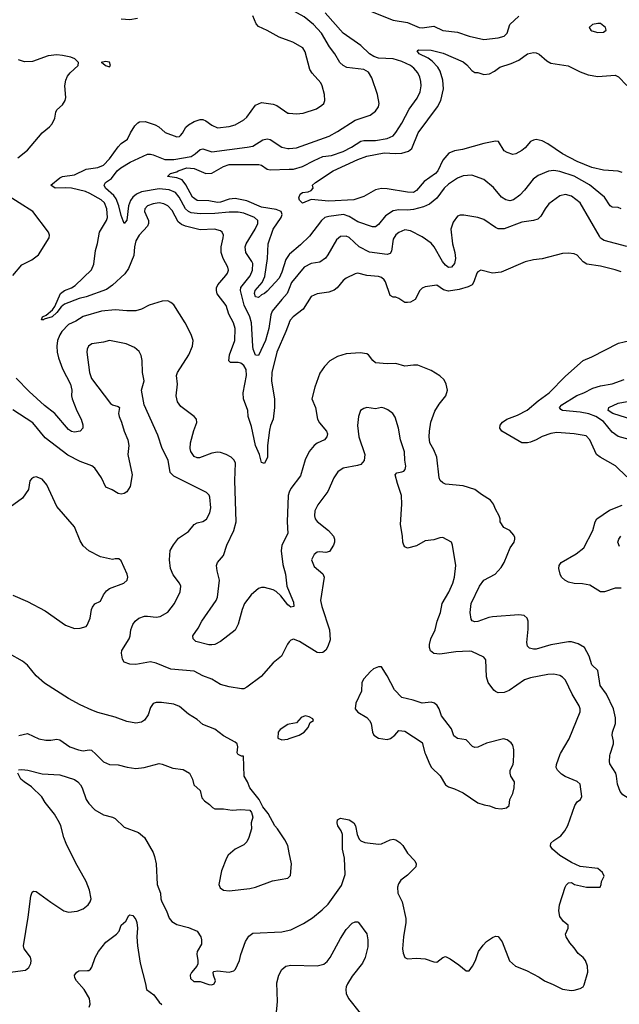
# Model space of a CAD drawing. Header units: inches. Extents: x 1305375 to 1407406, y 744550 to 841633.
# Tile 335 of 509: x 1378156 to 1382258, y 788290 to 795023. Entities that reach past the tile are written whole.
import ezdxf

# ---------------------------------------------------------------- set-up
doc = ezdxf.new("R2010")
doc.units = ezdxf.units.IN
doc.header["$MEASUREMENT"] = 0
for name, color, linetype in [('B3778', 7, 'Continuous'), ('B3779', 7, 'Continuous'), ('B3788', 7, 'Continuous'), ('B3789', 7, 'Continuous')]:
    doc.layers.add(name, color=color, linetype=linetype)

msp = doc.modelspace()

# ---------------------------------------------------------------- linework, layer by layer
at = {"layer": 'B3778', "color": 5}
for points, elevation in [([(1378677.1, 790000), (1378728.7, 789948.7), (1378770, 789930.3), (1378830, 789928.4), (1378890.3, 789910.3), (1378950, 789901.3), (1379008.4, 789908.4), (1379110, 789935.3), (1379130, 789932.2), (1379203.7, 789903.7), (1379275.3, 789895.3), (1379318, 789870), (1379339.1, 789830), (1379346.8, 789790), (1379390, 789751.3), (1379401.8, 789701.8), (1379420.5, 789680.5), (1379455.6, 789655.6), (1379474.9, 789634.9), (1379490, 789627.3), (1379550, 789626), (1379610, 789616.3), (1379670, 789621), (1379730, 789618), (1379742, 789602), (1379751, 789570), (1379738.8, 789530), (1379742, 789490), (1379723.8, 789430), (1379710, 789401.2), (1379690, 789379.3), (1379630.7, 789350), (1379583, 789310), (1379570.5, 789290), (1379536.7, 789203.3), (1379519.1, 789110), (1379526.6, 789086.6), (1379550, 789070.6), (1379590, 789066.7), (1379730, 789081.3), (1379770, 789091.8), (1379885.3, 789134.7), (1379990, 789151.4), (1380000, 789161.4)], 1160), ([(1380000, 789325.3), (1379990, 789375.3), (1379970, 789414), (1379919.3, 789490), (1379901.2, 789510), (1379854.8, 789594.8), (1379819, 789639), (1379794, 789690), (1379729.5, 789769.5), (1379714.5, 789810), (1379692.7, 789850), (1379686, 789986), (1379674, 789986), (1379650, 789998), (1379649, 790000)], 1160), ([(1377970, 788493.2), (1378197, 788523), (1378218.4, 788541.6), (1378231.5, 788568.5), (1378235.6, 788590), (1378230, 788613.2), (1378186.6, 788670), (1378181.6, 788690), (1378213.9, 788886.1), (1378232.3, 789030), (1378242.5, 789057.5), (1378250, 789062.8), (1378270, 789062), (1378370, 788988.4), (1378458.8, 788930), (1378490, 788919.5), (1378550, 788926.5), (1378590, 788943.6), (1378623.6, 788970), (1378637.6, 788990), (1378644.5, 789010), (1378632.6, 789070), (1378610, 789129.3), (1378538.5, 789258.5), (1378473, 789390), (1378458, 789430), (1378438.1, 789510), (1378428.3, 789530), (1378393.2, 789590), (1378329.7, 789670), (1378308.7, 789708.7), (1378237.1, 789777.1), (1378185.7, 789810), (1378164.8, 789830), (1378142.6, 789870)], 1140), ([(1378147.2, 789892.8), (1378170, 789895.8), (1378210.9, 789890.9), (1378310, 789865.7), (1378430, 789859), (1378530, 789826.7), (1378554.6, 789810), (1378572.6, 789790), (1378583.6, 789770), (1378611.3, 789690), (1378630, 789662.6), (1378670, 789620.3), (1378730, 789584.4), (1378790, 789570.4), (1378810, 789560.5), (1378870, 789500.7), (1378970, 789464), (1379010, 789430.7), (1379068.7, 789328.7), (1379079.4, 789299.4), (1379089.1, 789250), (1379097.7, 789110), (1379119.5, 789050), (1379122, 789010), (1379128.7, 788990), (1379159.6, 788930), (1379178, 788878), (1379196, 788856), (1379230, 788836.5), (1379310, 788814.3), (1379370.2, 788790.2), (1379395.8, 788750), (1379400.4, 788730), (1379399.5, 788700.5), (1379370.7, 788650), (1379368.3, 788631.7), (1379375.5, 788590), (1379374.4, 788565.6), (1379367.7, 788550), (1379331.7, 788508.3), (1379322.6, 788490), (1379325.2, 788465.2), (1379346.5, 788446.5), (1379390, 788446.3), (1379450, 788424.4), (1379470, 788422.7), (1379486.6, 788430), (1379496.3, 788450), (1379482, 788490), (1379479, 788510), (1379484.8, 788515.2), (1379510, 788519.3), (1379590, 788508.9), (1379621.7, 788518.3), (1379633.3, 788530), (1379659.6, 788590), (1379668, 788630), (1379699.7, 788720.3), (1379723.3, 788756.7), (1379750, 788777.3), (1379950, 788785.7), (1380000, 788797.3)], 1140), ([(1378631.1, 788270), (1378638.5, 788290), (1378634.2, 788330), (1378597.1, 788390), (1378544.8, 788450), (1378532.8, 788470), (1378531.8, 788490), (1378546, 788510), (1378561.1, 788518.9), (1378619.8, 788520.2), (1378630, 788521.7), (1378640.5, 788530), (1378650, 788543), (1378671.9, 788610), (1378695.2, 788650), (1378745.7, 788714.3), (1378817.6, 788770), (1378835.8, 788790), (1378850, 788830.4), (1378882.7, 788857.3), (1378903.2, 788896.8), (1378910, 788901), (1378930, 788897.3), (1378950, 788870.6), (1378957, 788850), (1378962.6, 788810), (1378958.6, 788750), (1378962.3, 788690), (1378979.8, 788570), (1379016.8, 788430), (1379022.7, 788390), (1379073.6, 788353.6), (1379110, 788305.2), (1379129.5, 788289.5)], 1120), ([(1379909.6, 788210), (1379920.7, 788310), (1379916.1, 788436.1), (1379928.5, 788488.5), (1379950, 788527.2), (1379975.6, 788550), (1380000, 788554.7)], 1120)]:
    msp.add_lwpolyline(points, dxfattribs=dict(at, elevation=elevation))
at = {"layer": 'B3779', "color": 5}
for points, elevation in [([(1378961.3, 795030), (1378910, 795021.5), (1378850, 795027)], 1080), ([(1380000, 794878.5), (1379930, 794903.5), (1379849.8, 794949.8), (1379790, 794975.1), (1379774.1, 794994.1), (1379751.4, 795050)], 1080), ([(1378143.1, 794076.9), (1378209.7, 794130), (1378309.7, 794250), (1378360.5, 794290), (1378378.9, 794310), (1378396.4, 794350), (1378402.4, 794390), (1378410, 794406.8), (1378450, 794440.5), (1378468, 794470), (1378471, 794490), (1378464.2, 794570), (1378470.9, 794610), (1378483.7, 794636.3), (1378501.4, 794658.6), (1378555.3, 794710), (1378559, 794730), (1378533.8, 794753.8), (1378505.4, 794765.4), (1378450, 794778.7), (1378410, 794783), (1378350, 794775.1), (1378244.4, 794735.6), (1378190, 794734.3), (1378148.8, 794748.8)], 1120), ([(1380000, 792953.2), (1379998.4, 792950), (1379976.6, 792890), (1379914.7, 792750), (1379881.2, 792610), (1379878.1, 792550), (1379898.1, 792430), (1379898.2, 792370), (1379889, 792291), (1379872.2, 792247.8), (1379865.3, 792214.7), (1379851.8, 792110), (1379850.5, 792030), (1379830, 791987), (1379810, 791995.1), (1379796.9, 792050), (1379770, 792111.2), (1379741.2, 792241.2), (1379719, 792310), (1379715.7, 792350), (1379686.5, 792430), (1379684.3, 792470), (1379706.8, 792590), (1379704.7, 792630), (1379690, 792658.5), (1379670, 792673.7), (1379650, 792678.3), (1379598.4, 792678.4), (1379586, 792690), (1379591.1, 792730), (1379627.3, 792830), (1379631.1, 792910), (1379619.1, 792950), (1379587.6, 793010), (1379568.7, 793068.7), (1379508, 793148), (1379501.6, 793170), (1379502.9, 793190), (1379510.8, 793210), (1379566.1, 793273.9), (1379577.6, 793290), (1379583.5, 793310), (1379580.8, 793330), (1379548.7, 793388.7), (1379534.5, 793430), (1379533.3, 793470), (1379548.8, 793530), (1379549.8, 793549.8), (1379541.3, 793570), (1379530, 793579.1), (1379489.8, 793589.8), (1379390, 793586), (1379289.9, 793609.9), (1379262.8, 793622.8), (1379240.8, 793640.8), (1379198.4, 793718.4), (1379169.6, 793750), (1379142.4, 793762.4), (1379110, 793769.8), (1379070, 793764.4), (1379030, 793750.8), (1379011.7, 793730), (1379010.2, 793710), (1379037.3, 793650), (1379037.6, 793630), (1379030.2, 793610), (1378972.6, 793550), (1378950, 793510.9), (1378940.7, 793470), (1378936.1, 793410), (1378899.9, 793320.1), (1378874.7, 793285.3), (1378790, 793206.9), (1378750, 793178.5), (1378610, 793127.5), (1378563.5, 793116.5), (1378463.6, 793076.4), (1378439.9, 793060.1), (1378410, 793019.4), (1378377.7, 792990), (1378324.5, 792975.5), (1378318, 792970), (1378305.2, 792970), (1378312, 792990), (1378336.9, 793003.1), (1378381.7, 793038.3), (1378397.6, 793062.4), (1378436, 793150), (1378463.1, 793170), (1378511.2, 793188.8), (1378535.5, 793204.5), (1378647.7, 793312.3), (1378664.4, 793350), (1378674.6, 793445.4), (1378688.1, 793491.9), (1378702, 793570), (1378749.9, 793650), (1378756.2, 793670), (1378753.4, 793730), (1378737.4, 793770), (1378713, 793790), (1378635, 793835), (1378606.7, 793846.7), (1378510, 793870.5), (1378470, 793873.5), (1378398, 793870), (1378368.6, 793890), (1378430, 793940.9), (1378450, 793950.9), (1378530, 793961.8), (1378610, 794000.5), (1378690, 794010.8), (1378730, 794028.3), (1378771.4, 794070), (1378830, 794154.3), (1378850, 794174.9), (1378893.8, 794206.2), (1378914.2, 794250), (1378943.4, 794296.6), (1378963.4, 794316.6), (1378976.6, 794323.4), (1379014.6, 794325.4), (1379083.9, 794303.9), (1379108.7, 794290), (1379152.1, 794252.1), (1379230, 794222), (1379250, 794224.9), (1379255.6, 794230), (1379270, 794246), (1379292.6, 794287.4), (1379310, 794304.4), (1379350, 794326), (1379390, 794340.2), (1379410, 794339.6), (1379430, 794331.4), (1379470, 794300.2), (1379510, 794283.5), (1379590, 794292.2), (1379630, 794304.7), (1379690, 794337), (1379710, 794356.4), (1379770, 794437.6), (1379810, 794457), (1379890, 794444.6), (1379915, 794435), (1379990, 794384.2), (1380000, 794383.1)], 1080), ([(1380000, 793185.2), (1379986.5, 793150), (1379948.4, 793110), (1379884.1, 793030), (1379874.7, 793005.3), (1379861.4, 792910), (1379837.5, 792830), (1379790, 792727.3), (1379770, 792727.6), (1379753.5, 792770), (1379750.7, 792790), (1379742.8, 792950), (1379729.4, 792990), (1379690.8, 793070), (1379665.7, 793170), (1379669, 793191), (1379733.3, 793270), (1379749.2, 793310), (1379750, 793354.5), (1379744.4, 793370), (1379702.8, 793430), (1379698.5, 793470), (1379705.5, 793490), (1379768, 793590), (1379784.5, 793630), (1379786, 793650), (1379763.5, 793670), (1379690, 793698.9), (1379650, 793706.6), (1379590, 793707.2), (1379490, 793696.5), (1379390, 793693.9), (1379330, 793701.2), (1379310, 793710.4), (1379290, 793728.7), (1379246.7, 793810), (1379221, 793841), (1379179, 793859), (1379110, 793866.1), (1378990, 793844.8), (1378955.9, 793830), (1378930.6, 793810), (1378914.1, 793785.9), (1378900.6, 793750), (1378890, 793652.3), (1378870, 793628.7), (1378850, 793684.5), (1378834.7, 793750), (1378816.6, 793796.6), (1378799.6, 793819.6), (1378742.3, 793870), (1378734.4, 793890), (1378743.1, 793910), (1378783.8, 793936.2), (1378823.2, 793990), (1378847.1, 794010), (1378910.9, 794049.1), (1379030, 794103.8), (1379050, 794104.1), (1379070, 794098), (1379150, 794066), (1379210, 794065.5), (1379330, 794088), (1379355.7, 794104.3), (1379390, 794135.9), (1379410, 794140.2), (1379470, 794118.8), (1379713.2, 794150), (1379750, 794158.3), (1379819.2, 794200.8), (1379850, 794208.5), (1379870, 794202.3), (1379950, 794151), (1379990, 794142.2), (1380000, 794142.9)], 1060), ([(1380000, 793417.8), (1379977.2, 793382.8), (1379950, 793296.9), (1379930, 793256), (1379850, 793167), (1379830, 793149.6), (1379810, 793142), (1379790, 793122), (1379770, 793127.3), (1379763.2, 793150), (1379767.5, 793170), (1379813.7, 793226.3), (1379833.1, 793266.9), (1379851.3, 793390), (1379856.1, 793490), (1379890, 793589.1), (1379945.6, 793670), (1379951.9, 793690), (1379945.6, 793710), (1379910, 793724.1), (1379810, 793740.4), (1379710, 793783.1), (1379630, 793799.7), (1379590, 793794.9), (1379530, 793774.7), (1379510, 793772.5), (1379450, 793783.4), (1379370, 793787.2), (1379338.8, 793810), (1379293.2, 793893.2), (1379266.6, 793926.6), (1379230, 793942), (1379166.6, 793950), (1379187, 793970), (1379230, 793981.8), (1379240.4, 793990), (1379299, 794010), (1379350, 794004.6), (1379430, 793970.7), (1379470, 793972), (1379550, 794018.6), (1379590, 794033.1), (1379791.5, 794031.5), (1379810, 794027.2), (1379850, 794001.6), (1379870, 793996), (1380000, 793999.8)], 1040), ([(1378110, 793272.3), (1378170, 793346), (1378238.9, 793381.1), (1378285, 793415), (1378357.3, 793530), (1378359.1, 793550), (1378353.7, 793570), (1378245.7, 793710), (1378059.1, 793830)], 1120), ([(1380000, 791013.4), (1379990, 791020.5), (1379942.8, 791082.8), (1379911.7, 791111.7), (1379890, 791124.8), (1379830, 791140.9), (1379810, 791141), (1379790, 791133.7), (1379738.8, 791090), (1379694.8, 791030), (1379677.8, 790990), (1379650, 790889.4), (1379630, 790847.3), (1379530.5, 790770), (1379490, 790751.1), (1379470, 790747.8), (1379450, 790748), (1379362, 790770), (1379342.7, 790790), (1379340.9, 790810), (1379377.2, 790862.8), (1379402.6, 790910), (1379499.4, 791050), (1379510, 791073.4), (1379523.1, 791190), (1379506, 791254), (1379502.4, 791290), (1379509.6, 791310), (1379550, 791359.1), (1379572.3, 791430), (1379620.2, 791530), (1379636.2, 791590), (1379627.9, 791872.1), (1379632.4, 791990), (1379623.9, 792010), (1379603.5, 792030), (1379569.6, 792050), (1379530, 792064), (1379510, 792066.2), (1379470, 792059.1), (1379385.5, 792025.5), (1379370, 792026), (1379350, 792035.4), (1379326.8, 792070), (1379322.2, 792090), (1379325, 792130), (1379347, 792213), (1379367.7, 792267.7), (1379366.3, 792290), (1379349.6, 792310), (1379258, 792378), (1379234.8, 792410), (1379226, 792450), (1379234.8, 792530), (1379229.8, 792590), (1379235.3, 792610), (1379313.5, 792730), (1379337.6, 792790), (1379342.3, 792830), (1379328.6, 792870), (1379287.1, 792950), (1379210, 793071.8), (1379190, 793089.6), (1379170, 793099.7), (1379130, 793097.3), (1379040.7, 793070), (1378990, 793042), (1378950, 793031.6), (1378890, 793031.4), (1378810, 793038.4), (1378715.5, 793030), (1378590, 792992.3), (1378539.2, 792960.8), (1378490, 792937.5), (1378444.5, 792890), (1378430, 792868.2), (1378415.1, 792830), (1378409.5, 792790), (1378412.3, 792750), (1378422.1, 792710), (1378450, 792635.3), (1378502.7, 792530), (1378512, 792490), (1378510.3, 792450), (1378516.2, 792430), (1378547.8, 792347.8), (1378576, 792290), (1378587.3, 792252.7), (1378587.3, 792230), (1378570, 792209.6), (1378530, 792201.1), (1378510, 792207.7), (1378490, 792221.4), (1378395.7, 792330), (1378325.4, 792385.4), (1378220.7, 792480.7), (1378132.2, 792572.2)], 1120), ([(1380000, 790768.2), (1379987.4, 790752.6), (1379946, 790670), (1379890, 790623.7), (1379809.1, 790530.9), (1379710, 790457.6), (1379690, 790447.8), (1379673.5, 790446.5), (1379590, 790459.7), (1379530, 790475.8), (1379470, 790512.8), (1379410, 790535.4), (1379350, 790566.9), (1379190, 790581.6), (1379090, 790622.7), (1379050, 790631.3), (1378950, 790613.3), (1378910, 790614.5), (1378869.8, 790629.8), (1378859.7, 790650), (1378852.8, 790690), (1378855.4, 790710), (1378904, 790790), (1378911.3, 790810), (1378915.8, 790850), (1378930, 790887.3), (1378946.3, 790910), (1378971.8, 790930), (1379010, 790942.9), (1379030, 790944.7), (1379090, 790936.2), (1379117.8, 790942.2), (1379169.8, 790970.2), (1379215.1, 791030), (1379254.5, 791110), (1379258, 791150), (1379249.5, 791170), (1379206.6, 791226.6), (1379187.4, 791270), (1379181.5, 791330), (1379186.1, 791393.9), (1379207.7, 791432.3), (1379243.5, 791476.5), (1379310, 791523), (1379348.7, 791571.3), (1379370, 791582.6), (1379410, 791591.6), (1379433.1, 791606.9), (1379457.6, 791650), (1379464.6, 791684.6), (1379456.9, 791756.9), (1379451.4, 791771.4), (1379433.2, 791790), (1379210, 791900.4), (1379186.3, 791926.3), (1379170.7, 792010), (1379130.9, 792090), (1379101.4, 792181.4), (1379007.8, 792390), (1378989.6, 792490), (1379006.5, 792553.5), (1378996.9, 792610), (1378993.1, 792693.1), (1378986, 792726), (1378972.9, 792752.9), (1378940.5, 792780.5), (1378885.6, 792805.6), (1378770, 792829.7), (1378730, 792818.4), (1378650, 792806.6), (1378626.3, 792790), (1378617.7, 792770), (1378616.1, 792750), (1378632.9, 792610), (1378647.6, 792570), (1378778.2, 792398.2), (1378790, 792388.8), (1378830, 792377.1), (1378839.1, 792370), (1378832.7, 792330), (1378835.6, 792310), (1378853.4, 792270), (1378870.4, 792210), (1378897, 792150), (1378902, 792110), (1378896.5, 792050), (1378926, 791910), (1378912.7, 791830), (1378890, 791795.1), (1378870, 791782), (1378850, 791777), (1378830, 791782.7), (1378788.3, 791808.3), (1378745.7, 791825.7), (1378715.6, 791890), (1378670, 791955.1), (1378650, 791971.3), (1378570, 792002.4), (1378484.9, 792044.9), (1378330, 792163), (1378246.3, 792266.3), (1378110, 792355.6)], 1140), ([(1378110, 791088.2), (1378210, 791043.8), (1378330, 790979.5), (1378470, 790881.3), (1378530, 790860.4), (1378570, 790861.3), (1378610, 790872.7), (1378617.3, 790882.7), (1378638.7, 790930), (1378647.1, 790990), (1378653.9, 791006.1), (1378670, 791027.7), (1378710, 791046.8), (1378730, 791090.8), (1378750, 791117.3), (1378770, 791133.4), (1378869, 791170), (1378892.3, 791190), (1378895.1, 791210), (1378892, 791230), (1378850, 791321.2), (1378835.1, 791335.1), (1378810, 791337), (1378790, 791332), (1378709.7, 791349.7), (1378630, 791391.6), (1378590, 791424.5), (1378570, 791459.3), (1378530, 791555.1), (1378410, 791694.5), (1378342.9, 791842.9), (1378310, 791880.5), (1378270, 791895.6), (1378250, 791892.3), (1378236.4, 791883.6), (1378226, 791870), (1378215.8, 791810), (1378176.3, 791750), (1378090, 791689.6)], 1160), ([(1380000, 791791.2), (1379991.8, 791770), (1379985.4, 791590), (1379990.2, 791510), (1379950.2, 791430), (1379945, 791390), (1379956.5, 791296.5), (1379975, 791230), (1379983.5, 791150), (1380000, 791110.6)], 1120), ([(1379649, 790000), (1379644, 790010), (1379649, 790050), (1379644, 790070), (1379630, 790081.2), (1379550, 790126), (1379492, 790172), (1379410, 790204.2), (1379370, 790238), (1379310, 790274.7), (1379250, 790325.1), (1379210, 790342), (1379126.4, 790353.6), (1379090, 790354), (1379070, 790346), (1379050, 790319), (1379034, 790270), (1379010, 790232.3), (1378990, 790219.6), (1378950, 790211.6), (1378890, 790224.2), (1378810, 790254), (1378690, 790286), (1378650, 790301.3), (1378570, 790336.8), (1378490, 790380.4), (1378324.8, 790484.8), (1378270, 790535.8), (1378210, 790609.6), (1378175.8, 790635.8), (1378086.3, 790686.3)], 1160), ([(1380000, 790205.9), (1379990, 790204), (1379938, 790170), (1379924.7, 790150), (1379922, 790110), (1379950, 790098), (1379990, 790102.8), (1380000, 790106.3)], 1160), ([(1378150, 790128.7), (1378210, 790140.4), (1378286.1, 790106.1), (1378334.9, 790094.9), (1378370, 790094.9), (1378410, 790102), (1378430, 790098.7), (1378499.3, 790050), (1378558, 790030), (1378590, 790024.1), (1378630.6, 790030.6), (1378648.5, 790028.5), (1378677.1, 790000)], 1160)]:
    msp.add_lwpolyline(points, dxfattribs=dict(at, elevation=elevation))
at = {"layer": 'B3779', "color": 5, "elevation": 1120}
msp.add_lwpolyline([(1378743.5, 794736.5), (1378714, 794730), (1378726, 794726), (1378742, 794710), (1378770, 794701), (1378777.2, 794710), (1378770, 794731.8)], close=True, dxfattribs=at)
at = {"layer": 'B3788', "color": 5}
for points, elevation in [([(1380000, 788797.3), (1380010, 788799.6), (1380097.7, 788842.3), (1380158.6, 788881.4), (1380225.2, 788934.8), (1380265.7, 788974.3), (1380357.5, 789102.5), (1380382.7, 789177.3), (1380376.9, 789290), (1380365.1, 789350), (1380364.5, 789450), (1380355.3, 789475.3), (1380332.7, 789510), (1380327, 789530), (1380330, 789551), (1380350, 789562.8), (1380410.3, 789550.3), (1380442, 789530), (1380453.4, 789510), (1380464, 789450), (1380478.8, 789418.8), (1380488.7, 789408.7), (1380516, 789396), (1380610, 789384.6), (1380632.1, 789387.9), (1380690, 789415.3), (1380710, 789418.7), (1380730, 789415.3), (1380757.2, 789397.2), (1380776.7, 789376.7), (1380810, 789323), (1380859.3, 789270), (1380868.2, 789250), (1380864.9, 789230), (1380810, 789172), (1380762.3, 789137.7), (1380747, 789113), (1380741.3, 789090), (1380743.8, 789050), (1380773, 788990), (1380796.5, 788876.5), (1380798, 788850), (1380781.7, 788750), (1380775.8, 788670), (1380778.4, 788638.4), (1380790.5, 788610.5), (1380810, 788600.7), (1380870, 788605.7), (1380930, 788600.3), (1380990, 788580.3), (1381010, 788578.7), (1381049.8, 788610.2), (1381070, 788616.5), (1381101.2, 788601.2), (1381160.6, 788560.6), (1381210, 788518), (1381230, 788518.7), (1381254.3, 788550), (1381274.3, 788590), (1381295.1, 788650), (1381325.5, 788694.5), (1381350, 788718.4), (1381390, 788746.4), (1381410, 788755.5), (1381430, 788753.4), (1381456.7, 788716.7), (1381506.4, 788586.4), (1381546.8, 788550), (1381622, 788522), (1381710, 788476.3), (1381746, 788450), (1381805.8, 788425.8), (1381870, 788393), (1381930, 788383.8), (1381950, 788385.5), (1381990, 788398), (1382009.7, 788410.3), (1382017.3, 788422.7), (1382042.6, 788510), (1382039.7, 788550), (1382026, 788590), (1382011.3, 788610), (1381976.2, 788636.2), (1381950, 788676.9), (1381918.3, 788710), (1381894.7, 788750), (1381889.6, 788770.4), (1381908.7, 788810), (1381908.7, 788830), (1381876.2, 788856.2), (1381852, 788890), (1381844.2, 788930), (1381849.6, 788970), (1381886.6, 789090), (1381894.5, 789105.5), (1381910, 789121), (1381930, 789122.8), (1381952, 789110), (1382034, 789090), (1382126, 789090), (1382134, 789110), (1382135.3, 789130), (1382154, 789166), (1382142, 789190), (1382110, 789219), (1381990, 789232), (1381930, 789259.7), (1381850, 789308.3), (1381800.7, 789350), (1381786, 789370), (1381789.5, 789390.5), (1381809, 789410), (1381857.7, 789442.3), (1381884.8, 789475.2), (1381906.8, 789513.2), (1381953.3, 789650), (1381970, 789673.6), (1381993.3, 789690), (1382002.4, 789710), (1381990, 789795.1), (1381970, 789812.5), (1381887.6, 789847.6), (1381862.6, 789862.6), (1381834.6, 789890), (1381826.4, 789910), (1381828.4, 789930), (1381854.3, 790000)], 1140), ([(1380932, 790000), (1380960.7, 789930), (1380974, 789910), (1381031.6, 789851.6), (1381070, 789790.8), (1381090, 789777.3), (1381130, 789764), (1381190, 789734.8), (1381290, 789667.3), (1381333.2, 789653.2), (1381370, 789647.3), (1381410, 789630.6), (1381450, 789625.5), (1381486, 789634), (1381504, 789650), (1381509.2, 789690), (1381529.5, 789730.5), (1381539.5, 789770), (1381540.7, 789810), (1381515.3, 789850), (1381511.4, 789870), (1381511.6, 789890), (1381532.8, 789930), (1381535.1, 789950), (1381536.2, 790000)], 1160), ([(1382668.3, 790000), (1382650, 789985.7), (1382630, 789980.4), (1382570, 789982.7), (1382550, 789973.1), (1382491.9, 789928.1), (1382401.3, 789830), (1382386.4, 789793.6), (1382370, 789719.6), (1382350, 789694.3), (1382330, 789692.6), (1382282, 789722), (1382264.4, 789744.4), (1382244.4, 789795.6), (1382239.6, 789850), (1382233.6, 789870), (1382193.8, 789933.8), (1382189.6, 789949.6), (1382192.6, 789990), (1382195.9, 790000)], 1120), ([(1380000, 789161.4), (1380008.6, 789170), (1380015, 789250), (1380000, 789325.3)], 1160), ([(1380000, 788554.7), (1380010, 788556.6), (1380190, 788553.6), (1380236.5, 788563.5), (1380258.5, 788581.5), (1380280.3, 788610), (1380350, 788739.3), (1380390, 788801.6), (1380430, 788844.9), (1380450, 788854), (1380470, 788854), (1380474.8, 788850), (1380530, 788771), (1380538.7, 788730), (1380537.2, 788682.8), (1380518.9, 788610), (1380501.7, 788570), (1380430, 788482), (1380397.6, 788430), (1380388.8, 788410), (1380386.7, 788390), (1380390, 788364.7), (1380404.9, 788330), (1380486, 788230)], 1120)]:
    msp.add_lwpolyline(points, dxfattribs=dict(at, elevation=elevation))
at = {"layer": 'B3789', "color": 5}
for points, elevation in [([(1380000, 794142.9), (1380050, 794146.4), (1380273.8, 794226.2), (1380330, 794256.9), (1380450, 794334.9), (1380552.7, 794370), (1380590, 794396.3), (1380610, 794426), (1380614, 794450), (1380603.5, 794510), (1380565.6, 794625.6), (1380542.9, 794662.9), (1380510, 794683.1), (1380394.9, 794694.9), (1380368.2, 794708.2), (1380347.1, 794730), (1380312.9, 794790), (1380276.4, 794836.4), (1380220.2, 794930), (1380165.3, 794990), (1380101.5, 795041.5), (1380012, 795092), (1380000, 795100.1)], 1060), ([(1380430.7, 795130.7), (1380710, 795019.1), (1380810, 795002.6), (1380888, 794970), (1380910, 794966), (1380990, 794977.8), (1381050, 794948.6), (1381150, 794937.8), (1381230, 794910.9), (1381330, 794888), (1381430, 794899.6), (1381470, 794910.3), (1381491.1, 794930), (1381510, 794990.8), (1381570, 795046.4)], 1040), ([(1380000, 793999.8), (1380030, 794000.7), (1380090, 794018), (1380170, 794060.8), (1380230, 794086.3), (1380290, 794094.4), (1380370, 794120.8), (1380426.8, 794150), (1380490, 794192.1), (1380510, 794196.6), (1380590, 794195.8), (1380669.9, 794210.1), (1380711.2, 794228.8), (1380729.2, 794250.8), (1380770, 794316), (1380820.3, 794410), (1380874.5, 794485.5), (1380895.5, 794530), (1380901.6, 794570), (1380899.6, 794599.6), (1380893.3, 794630), (1380878.9, 794658.9), (1380852.3, 794690), (1380828.6, 794708.6), (1380770, 794737.7), (1380710, 794755.9), (1380610, 794759.2), (1380579.3, 794770), (1380548.4, 794788.4), (1380490, 794846.3), (1380369.4, 794929.4), (1380244.8, 795070)], 1040), ([(1380000, 794383.1), (1380050, 794378), (1380096.2, 794383.8), (1380185.9, 794414.1), (1380223, 794437), (1380236, 794450), (1380243.7, 794470), (1380241.6, 794510), (1380225.7, 794570), (1380216, 794590), (1380157, 794657), (1380141.7, 794681.7), (1380110, 794802.7), (1380092.8, 794830), (1380023.7, 794870), (1380000, 794878.5)], 1080), ([(1382277, 793977), (1382250, 793986.5), (1382150, 793993), (1382070, 794011.1), (1381970, 794053.9), (1381870, 794104.3), (1381770, 794173), (1381730, 794193.1), (1381690, 794203.2), (1381670, 794199.8), (1381650.9, 794189.1), (1381613.5, 794146.5), (1381590, 794128.2), (1381550, 794104.2), (1381530, 794100.5), (1381490, 794113.3), (1381470, 794125.6), (1381431.8, 794190), (1381410, 794192.8), (1381330, 794176.5), (1381185.7, 794134.3), (1381130, 794125.6), (1381091.6, 794110), (1381050, 794062.3), (1381015.4, 793990), (1381000.5, 793970), (1380923.7, 793916.3), (1380870, 793854.2), (1380850, 793841.6), (1380810, 793842.4), (1380670, 793867), (1380630, 793868.3), (1380590, 793858.9), (1380510, 793812.6), (1380442, 793790), (1380270, 793782.3), (1380150, 793793.5), (1380090, 793768), (1380070, 793789.3), (1380065.1, 793805.1), (1380074, 793830), (1380090, 793841.1), (1380130, 793845.7), (1380150, 793854), (1380163.7, 793870), (1380159, 793890), (1380179.3, 793910), (1380300.7, 793990), (1380470, 794066.8), (1380531.5, 794090), (1380650, 794111.8), (1380727.1, 794107.1), (1380770, 794110.1), (1380816, 794124), (1380838.7, 794141.3), (1380883, 794250), (1381013.3, 794426.7), (1381038, 794470), (1381055.9, 794550), (1381050.8, 794610), (1381031.3, 794670), (1381017.1, 794697.1), (1380978.8, 794738.8), (1380950, 794758.7), (1380888.8, 794790), (1380875.6, 794810), (1380884.5, 794815.5), (1380970, 794814.7), (1381053.9, 794793.9), (1381190, 794735), (1381214.8, 794714.8), (1381250, 794675.5), (1381270, 794662), (1381290, 794661.5), (1381330, 794648.7), (1381370, 794652.4), (1381403.9, 794670), (1381441.2, 794698.8), (1381517.2, 794722.8), (1381570, 794746.9), (1381630, 794789.2), (1381670, 794798.6), (1381690, 794796.3), (1381710, 794786.8), (1381761.5, 794741.5), (1381790, 794725.4), (1381907.5, 794707.5), (1381990, 794664.9), (1382044.8, 794644.8), (1382110, 794635.2), (1382230, 794642.4), (1382251.6, 794631.6), (1382310, 794572.9)], 1020), ([(1382270, 793729.7), (1382250, 793737.6), (1382210, 793741.1), (1382195.4, 793750), (1382156.8, 793810), (1382053.2, 793893.2), (1381950, 793952.7), (1381850, 793983.9), (1381810, 793990.6), (1381772.6, 793987.4), (1381702.3, 793957.7), (1381668.1, 793931.9), (1381610, 793857.4), (1381576.9, 793823.1), (1381534.4, 793790), (1381510, 793783.5), (1381480.9, 793790), (1381451.5, 793810), (1381396.2, 793876.2), (1381330, 793929.7), (1381250, 793958.9), (1381190, 793955.3), (1381150, 793938.2), (1381090, 793898.8), (1381059.7, 793870), (1381010, 793801.8), (1380958.4, 793761.6), (1380918, 793742), (1380850, 793723.9), (1380810, 793720.5), (1380750, 793723), (1380710, 793716.2), (1380658.7, 793681.3), (1380610, 793622.6), (1380590, 793605.7), (1380570, 793606.6), (1380470, 793640.9), (1380410, 793677.6), (1380371.5, 793691.5), (1380270, 793677.9), (1380243.1, 793670), (1380220.2, 793650), (1380138.5, 793541.5), (1380078, 793482), (1380000.9, 793419.1), (1380000, 793417.8)], 1040), ([(1382310, 793471.9), (1382153.2, 793513.2), (1382130, 793529.7), (1382121.5, 793541.5), (1381989.3, 793769.3), (1381930, 793815.8), (1381890, 793827.8), (1381850, 793818.7), (1381776.7, 793763.3), (1381750.2, 793730), (1381721, 793679), (1381700.4, 793659.6), (1381670.2, 793649.8), (1381590, 793637.3), (1381470, 793591.9), (1381430, 793592.8), (1381410, 793601.2), (1381330, 793656), (1381290.9, 793670.9), (1381195.1, 793684.9), (1381170, 793685.1), (1381150, 793678.7), (1381121.3, 793638.7), (1381104.4, 793590), (1381116.1, 793490), (1381132.5, 793430), (1381138, 793390), (1381130, 793354.3), (1381110, 793330.8), (1381090, 793327.9), (1381070, 793343.1), (1381049.2, 793370), (1380990.4, 793470), (1380970, 793493.4), (1380910, 793537.3), (1380830, 793579.1), (1380790, 793584.6), (1380750, 793568.3), (1380728.3, 793551.7), (1380710, 793520.7), (1380699.3, 793440.7), (1380690, 793424.4), (1380670, 793417.1), (1380550, 793433.1), (1380479.3, 793470), (1380410, 793533.8), (1380390, 793541.4), (1380350, 793539.2), (1380323.1, 793516.9), (1380265, 793415), (1380247.1, 793392.9), (1380210, 793365.1), (1380150, 793354.4), (1380101.7, 793330), (1380015.2, 793224.8), (1380000, 793185.2)], 1060), ([(1382270, 793297.8), (1382230, 793313.1), (1382130, 793336.8), (1382036, 793350), (1382010, 793367.8), (1381970, 793412.3), (1381950, 793421), (1381910, 793426.2), (1381870, 793422.7), (1381730, 793386.4), (1381670, 793380.7), (1381614, 793366), (1381450, 793295.1), (1381389.6, 793289.6), (1381310, 793309.2), (1381290, 793299), (1381282.8, 793290), (1381263, 793230), (1381250.3, 793209.7), (1381223.1, 793196.9), (1381161.3, 793178.7), (1381090, 793166.2), (1381055, 793175), (1381010, 793207.4), (1380930, 793195.6), (1380910, 793186.9), (1380894.3, 793170), (1380861.3, 793110), (1380830, 793091.3), (1380810, 793088.2), (1380790, 793089.7), (1380750, 793115.6), (1380730, 793124.2), (1380710, 793126.3), (1380690, 793136.9), (1380657.5, 793230), (1380650, 793243.1), (1380630, 793260.4), (1380610, 793266.6), (1380530, 793273.2), (1380470, 793289.7), (1380450, 793285.4), (1380390, 793255.1), (1380370, 793239.7), (1380327.4, 793190), (1380307, 793173), (1380270, 793160.3), (1380190, 793148.7), (1380150.9, 793129.1), (1380095.8, 793044.2), (1380026.5, 792990), (1380009, 792971), (1380000, 792953.2)], 1080), ([(1382310, 791895.6), (1382231.2, 791971.2), (1382127, 792030), (1382101.6, 792050), (1382056.9, 792150), (1382030, 792176.4), (1381950, 792190.8), (1381830, 792199.8), (1381790, 792192.2), (1381730, 792171.4), (1381690, 792148.9), (1381650, 792134.4), (1381629, 792129), (1381590, 792129.8), (1381455.1, 792210), (1381440.5, 792230), (1381442, 792250), (1381459.1, 792270), (1381488.3, 792290), (1381561.6, 792318.4), (1381627.1, 792352.9), (1381703.1, 792416.9), (1381778.7, 792470), (1381890, 792584.6), (1382010, 792693.1), (1382070, 792717), (1382252.3, 792810), (1382330, 792829.3)], 1080), ([(1382195.9, 790000), (1382219.2, 790070), (1382219.2, 790090), (1382209.8, 790130), (1382211.1, 790150), (1382232.3, 790210), (1382230.9, 790249.1), (1382218.5, 790310), (1382170.6, 790410.6), (1382127.3, 790470), (1382111.8, 790571.8), (1382070.9, 790610.9), (1382051, 790670), (1382018.7, 790730), (1381975.4, 790755.4), (1381930, 790768.6), (1381910, 790768.7), (1381790, 790747.9), (1381690, 790719.3), (1381670, 790718), (1381644.2, 790724.2), (1381630, 790739.3), (1381624.2, 790764.2), (1381634.8, 790854.8), (1381634, 790910), (1381628.2, 790930), (1381607.8, 790947.8), (1381570, 790952.3), (1381390, 790940.3), (1381364.3, 790935.7), (1381290, 790908.3), (1381270, 790906), (1381251.7, 790911.7), (1381244.2, 790924.2), (1381238.7, 790970), (1381243.5, 791030), (1381301.2, 791150), (1381331.9, 791190), (1381409, 791230), (1381450, 791277.6), (1381469.8, 791310), (1381512.1, 791410), (1381538.3, 791450), (1381544.2, 791470), (1381542.9, 791482.9), (1381536.9, 791496.9), (1381509.4, 791529.4), (1381468, 791550), (1381442, 791590), (1381442, 791610), (1381435.3, 791630), (1381410, 791675.3), (1381397, 791710), (1381376.3, 791736.3), (1381315.1, 791775.1), (1381270, 791810.8), (1381190, 791834), (1381070, 791847.6), (1381050, 791854.8), (1381031.4, 791871.4), (1381025.3, 791890), (1381010, 792031.5), (1380990, 792081.7), (1380962.6, 792130), (1380958, 792170), (1380960.2, 792210), (1380968.4, 792270), (1380995.3, 792344.7), (1381025.9, 792394.1), (1381071.3, 792450), (1381081.6, 792490), (1381073.6, 792530), (1381058.9, 792558.9), (1381030, 792587.6), (1380970, 792623.6), (1380879.3, 792659.3), (1380850, 792661.1), (1380790, 792654), (1380729.1, 792670.9), (1380670, 792669.7), (1380590, 792676), (1380572, 792692), (1380542.9, 792730), (1380530, 792737.7), (1380485.3, 792745.3), (1380390, 792738.3), (1380330, 792719.7), (1380278, 792690), (1380240.4, 792650), (1380210, 792605.2), (1380175.6, 792510), (1380155.6, 792430), (1380178.8, 792370), (1380194.1, 792290), (1380206.7, 792266.7), (1380255.6, 792210), (1380262, 792190), (1380258, 792170), (1380242, 792150), (1380190, 792126.6), (1380170, 792111.5), (1380136.5, 792070), (1380110, 792012), (1380076.7, 791903.3), (1380010, 791816.9), (1380000, 791791.2)], 1120), ([(1382350, 792144.2), (1382250, 792171.6), (1382210, 792201.5), (1382150, 792274.8), (1382096.5, 792310), (1382050, 792326.4), (1381990, 792338.5), (1381869.3, 792350), (1381857.3, 792357.3), (1381848.4, 792370), (1381865.1, 792390), (1381967.8, 792452.2), (1382014, 792470), (1382076.8, 792503.2), (1382130, 792518.4), (1382210, 792532), (1382290, 792562.7)], 1060), ([(1382350, 792285.8), (1382213.3, 792330), (1382181.7, 792350), (1382186.6, 792370), (1382250, 792401.2), (1382409.2, 792430.8)], 1040), ([(1381854.3, 790000), (1381855.8, 790004.2), (1381913.9, 790106.1), (1381989.5, 790290), (1381989.6, 790310), (1381982.4, 790330), (1381934.7, 790410), (1381890, 790507.3), (1381870, 790527.1), (1381850, 790538.7), (1381810, 790547.4), (1381770, 790545.3), (1381650, 790523.1), (1381610, 790508.2), (1381504.2, 790435.8), (1381470, 790422.4), (1381430, 790420.4), (1381410, 790428.2), (1381398.6, 790438.6), (1381360.5, 790490), (1381349.8, 790530), (1381344.4, 790644.4), (1381330, 790664.5), (1381250, 790702.3), (1381230, 790705.3), (1381139.7, 790700.3), (1381030, 790683.5), (1380990, 790688.2), (1380967.3, 790707.3), (1380959.8, 790730), (1380959.8, 790750), (1380967.9, 790790), (1380997.7, 790850), (1381012.3, 790910), (1381033.6, 790970), (1381046, 791030), (1381091.5, 791108.5), (1381119.1, 791170), (1381130.9, 791210), (1381138.7, 791290), (1381117.6, 791430), (1381109.2, 791450), (1381050, 791480.9), (1381030, 791479.3), (1380990, 791465.2), (1380930, 791459.5), (1380870, 791423.7), (1380810, 791409.2), (1380790, 791419), (1380783.7, 791430), (1380777, 791450), (1380775.6, 791490), (1380760.8, 791570), (1380769.8, 791710.2), (1380767.8, 791770), (1380740.4, 791850), (1380725.7, 791910), (1380735.1, 791924.9), (1380770, 791930.3), (1380784.2, 791935.8), (1380793.2, 791946.8), (1380797.3, 791970), (1380789.8, 792010), (1380787.6, 792067.6), (1380761, 792150), (1380748.3, 792230), (1380723.7, 792303.7), (1380709.4, 792330), (1380675.2, 792355.2), (1380650, 792367.3), (1380630, 792369.6), (1380590, 792362.4), (1380530, 792369.6), (1380510, 792364.2), (1380486.7, 792350), (1380472.7, 792310), (1380466.9, 792246.9), (1380475.8, 792170), (1380517.3, 792050), (1380511.8, 792008.2), (1380490, 791982), (1380466.9, 791973.1), (1380370, 791956.9), (1380332.4, 791930), (1380304.6, 791890), (1380264.4, 791795.6), (1380194.5, 791705.5), (1380176.2, 791663.8), (1380172.6, 791630), (1380176.9, 791610), (1380190, 791590.3), (1380268.9, 791530), (1380302.6, 791490), (1380310.3, 791470), (1380310.3, 791450), (1380303.7, 791430), (1380274.5, 791385.5), (1380250, 791378.7), (1380210, 791384.2), (1380190, 791380.7), (1380170, 791366), (1380152.7, 791330), (1380170, 791283.8), (1380230, 791233), (1380238.7, 791210), (1380214.3, 791050), (1380222.3, 791010), (1380274.9, 790850), (1380278.9, 790781.1), (1380264.7, 790735.3), (1380250, 790712.3), (1380230, 790696), (1380210, 790692.7), (1380190, 790696), (1380070, 790771.2), (1380030, 790785.6), (1380010, 790780.7), (1380000, 790768.2)], 1140), ([(1382270, 791136.4), (1382230, 791136), (1382156, 791110), (1382130, 791109.8), (1382056.6, 791156.6), (1382005.1, 791165.1), (1381950, 791167), (1381910, 791176.6), (1381885.2, 791190), (1381863, 791210), (1381853.1, 791230), (1381844.6, 791270), (1381846, 791290), (1381859.1, 791310), (1381962.3, 791370), (1382014.6, 791410), (1382076.2, 791530), (1382092, 791590), (1382104.8, 791610), (1382190, 791667.8), (1382278.1, 791701.9)], 1080), ([(1382260.2, 791420.2), (1382248.4, 791450), (1382254.3, 791470), (1382268.2, 791490)], 1060), ([(1380000, 791110.6), (1380030, 791038.8), (1380031.8, 791010), (1380010, 791006.3), (1380000, 791013.4)], 1120), ([(1381536.2, 790000), (1381536.9, 790030), (1381530, 790062), (1381518.4, 790078.4), (1381490, 790097.2), (1381465.6, 790105.6), (1381350, 790075.8), (1381290, 790047.6), (1381270, 790045.1), (1381252.8, 790052.8), (1381210, 790097.6), (1381150, 790106.6), (1381126.6, 790126.6), (1381110, 790172.7), (1381041.7, 790261.7), (1381026.6, 790310), (1381012.5, 790332.5), (1380992.7, 790350), (1380970, 790355.1), (1380909.6, 790349.6), (1380848, 790370), (1380770, 790388.7), (1380719.5, 790439.5), (1380670, 790535.3), (1380630, 790598), (1380610, 790598), (1380576.9, 790583.1), (1380555.3, 790564.7), (1380510, 790515.3), (1380497.3, 790490), (1380493.4, 790430), (1380456.3, 790350), (1380450.7, 790310.7), (1380468.1, 790288.1), (1380530, 790251), (1380550, 790231), (1380560.5, 790210), (1380568.4, 790150), (1380578.4, 790130), (1380610, 790110.4), (1380670, 790101.6), (1380691.6, 790108.4), (1380722, 790130), (1380750, 790162), (1380790, 790158), (1380910, 790081), (1380928.5, 790008.5), (1380932, 790000)], 1160), ([(1380000, 790106.3), (1380068, 790130), (1380102, 790150), (1380130, 790182), (1380144, 790216), (1380166, 790230), (1380162, 790242), (1380136.4, 790256.4), (1380110, 790262), (1380082, 790250), (1380050, 790215.3), (1380000, 790205.9)], 1160)]:
    msp.add_lwpolyline(points, dxfattribs=dict(at, elevation=elevation))
at = {"layer": 'B3789', "color": 5, "elevation": 1040}
msp.add_lwpolyline([(1382110, 794997), (1382074, 794990), (1382052, 794970), (1382062, 794950), (1382070, 794946.8), (1382110, 794936), (1382150, 794938), (1382168, 794950), (1382164, 794970), (1382130, 794996)], close=True, dxfattribs=at)

doc.saveas('drawing.dxf')
